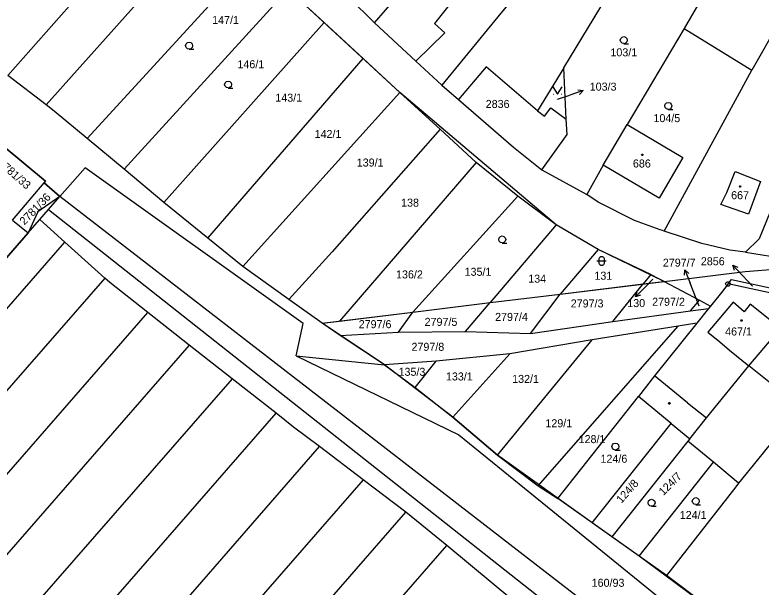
# Model space of a CAD drawing. Extents: x -580630 to -576196, y -1189024 to -1183567.
# Drawn here: x -578693.1 to -578534.7, y -1186145.7 to -1186024.3 of the extents above; entities that cross this region are included whole.
import ezdxf

# ---------------------------------------------------------------- set-up
doc = ezdxf.new("R2010")
doc.units = 0
for name, color, linetype in [('Vrstva 1', 7, 'Continuous'), ('Vrstva 16', 7, 'Continuous'), ('Vrstva 18', 7, 'Continuous'), ('Vrstva 19', 7, 'Continuous'), ('Vrstva 24', 7, 'Continuous'), ('Vrstva 25', 7, 'Continuous'), ('Vrstva 4', 7, 'Continuous'), ('Vrstva 6', 7, 'Continuous'), ('Vrstva 63', 7, 'Continuous')]:
    doc.layers.add(name, color=color, linetype=linetype)

msp = doc.modelspace()

# ---------------------------------------------------------------- linework, layer by layer
at = {"layer": 'Vrstva 1'}
for p, q in [((-578694.57, -1186037.21), (-578659.22, -1185997.05)), ((-578576.54, -1186035.56), (-578554.85, -1185999.84)), ((-578584.27, -1186001.37), (-578604.02, -1186026.18)), ((-578686.45, -1186043.39), (-578651.27, -1186004.04)), ((-578540.23, -1186008.66), (-578551.01, -1186027.24)), ((-578677.71, -1186050.57), (-578642.49, -1186012.12)), ((-578630.12, -1186012.71), (-578616.71, -1186026.05)), ((-578581.13, -1186013.29), (-578590.58, -1186024.78)), ((-578526.31, -1186017.85), (-578536.66, -1186036.05)), ((-578669.91, -1186057.09), (-578635.13, -1186018.88)), ((-578627.41, -1186025.98), (-578635.13, -1186018.88)), ((-578616.71, -1186026.05), (-578611.39, -1186019.81)), ((-578590.58, -1186024.78), (-578602.47, -1186039.22)), ((-578661.48, -1186064.12), (-578627.41, -1186025.98)), ((-578619.17, -1186033.55), (-578627.41, -1186025.98)), ((-578607.97, -1186034.13), (-578616.71, -1186026.05)), ((-578604.02, -1186026.18), (-578601.79, -1186028.11)), ((-578601.79, -1186028.11), (-578607.97, -1186034.13)), ((-578551.01, -1186027.24), (-578563.12, -1186047.6)), ((-578551.01, -1186027.24), (-578536.66, -1186036.05)), ((-578652.12, -1186071.67), (-578619.17, -1186033.55)), ((-578611.33, -1186040.76), (-578619.17, -1186033.55)), ((-578602.47, -1186039.22), (-578607.97, -1186034.13)), ((-578593, -1186035.36), (-578598.92, -1186042.29)), ((-578582.17, -1186044.68), (-578593, -1186035.36)), ((-578576.54, -1186035.56), (-578582.17, -1186044.68)), ((-578576.03, -1186046.43), (-578576.54, -1186035.56)), ((-578555.22, -1186070.22), (-578536.66, -1186036.05)), ((-578686.45, -1186043.39), (-578694.57, -1186037.21)), ((-578602.47, -1186039.22), (-578598.92, -1186042.29)), ((-578644.67, -1186077.67), (-578611.33, -1186040.76)), ((-578605.81, -1186045.84), (-578611.33, -1186040.76)), ((-578598.92, -1186042.29), (-578587.23, -1186052.41)), ((-578684.71, -1186044.72), (-578686.45, -1186043.39)), ((-578580.68, -1186045.78), (-578579.32, -1186044.03)), ((-578579.32, -1186044.03), (-578576.03, -1186046.43)), ((-578677.71, -1186050.57), (-578684.71, -1186044.72)), ((-578582.17, -1186044.68), (-578580.68, -1186045.78)), ((-578602.82, -1186048.58), (-578605.81, -1186045.84)), ((-578575.87, -1186049.73), (-578576.03, -1186046.43)), ((-578602.82, -1186048.58), (-578625.76, -1186074.62)), ((-578595.14, -1186055.61), (-578602.82, -1186048.58)), ((-578568.22, -1186056.23), (-578563.12, -1186047.6)), ((-578563.12, -1186047.6), (-578551.27, -1186054.6)), ((-578581.21, -1186057.22), (-578575.87, -1186049.73)), ((-578669.91, -1186057.09), (-578677.71, -1186050.57)), ((-578686.55, -1186059.59), (-578695.39, -1186052.33)), ((-578587.23, -1186052.41), (-578581.21, -1186057.22)), ((-578551.27, -1186054.6), (-578556.34, -1186063.24)), ((-578678.18, -1186056.75), (-578683.52, -1186062.85)), ((-578631.91, -1186089.79), (-578678.18, -1186056.75)), ((-578595.14, -1186055.61), (-578624.16, -1186089.27)), ((-578586.32, -1186062.8), (-578595.14, -1186055.61)), ((-578568.22, -1186056.23), (-578571.66, -1186062.44)), ((-578556.34, -1186063.24), (-578568.22, -1186056.23)), ((-578661.48, -1186064.12), (-578669.91, -1186057.09)), ((-578581.21, -1186057.22), (-578571.66, -1186062.44)), ((-578541.95, -1186061.97), (-578540.18, -1186057.57)), ((-578540.18, -1186057.57), (-578534.81, -1186059.67)), ((-578686.86, -1186059.95), (-578686.55, -1186059.59)), ((-578683.52, -1186062.85), (-578686.86, -1186059.95)), ((-578534.81, -1186059.67), (-578537.37, -1186066.63)), ((-578685.94, -1186065.62), (-578683.52, -1186062.85)), ((-578641.42, -1186095.38), (-578683.52, -1186062.85)), ((-578586.32, -1186062.8), (-578608.61, -1186087.37)), ((-578578.16, -1186068.84), (-578586.32, -1186062.8)), ((-578569.24, -1186064.02), (-578571.66, -1186062.44)), ((-578543.19, -1186064.55), (-578541.95, -1186061.97)), ((-578531.18, -1186062.27), (-578535.05, -1186071.84)), ((-578652.12, -1186071.67), (-578661.48, -1186064.12)), ((-578561.52, -1186067.94), (-578569.24, -1186064.02)), ((-578537.37, -1186066.63), (-578543.19, -1186064.55)), ((-578687.77, -1186067.72), (-578685.94, -1186065.62)), ((-578685.94, -1186065.62), (-578558.62, -1186165.99)), ((-578693.58, -1186067.86), (-578690.23, -1186070.53)), ((-578689.32, -1186069.49), (-578687.77, -1186067.72)), ((-578682.45, -1186072.52), (-578687.77, -1186067.72)), ((-578556.09, -1186069.91), (-578561.52, -1186067.94)), ((-578690.23, -1186070.53), (-578689.32, -1186069.49)), ((-578578.16, -1186068.84), (-578592.17, -1186085.36)), ((-578569.23, -1186074.06), (-578578.16, -1186068.84)), ((-578736.53, -1186123.56), (-578690.23, -1186070.53)), ((-578555.61, -1186070.08), (-578556.09, -1186069.91)), ((-578555.22, -1186070.22), (-578555.61, -1186070.08)), ((-578547.28, -1186072.83), (-578555.22, -1186070.22)), ((-578898.26, -1186319.71), (-578682.45, -1186072.52)), ((-578673.98, -1186080.14), (-578682.45, -1186072.52)), ((-578644.67, -1186077.67), (-578652.12, -1186071.67)), ((-578535.05, -1186071.84), (-578538, -1186074.67)), ((-578569.23, -1186074.06), (-578577.35, -1186083.55)), ((-578558.05, -1186079.37), (-578569.23, -1186074.06)), ((-578541.29, -1186074.23), (-578547.28, -1186072.83)), ((-578538, -1186074.67), (-578541.29, -1186074.23)), ((-578625.76, -1186074.62), (-578634.91, -1186084.67)), ((-578538, -1186074.67), (-578515.33, -1186078.3)), ((-578634.91, -1186084.67), (-578644.67, -1186077.67)), ((-578553.46, -1186080.64), (-578538.02, -1186078.75)), ((-578538.02, -1186078.75), (-578530.41, -1186078.13)), ((-578673.98, -1186080.14), (-578889.37, -1186326.86)), ((-578672.9, -1186081.12), (-578673.98, -1186080.14)), ((-578558.05, -1186079.37), (-578559.71, -1186081.4)), ((-578558.05, -1186079.37), (-578555.26, -1186080.86)), ((-578541.69, -1186081.41), (-578540.93, -1186080.46)), ((-578540.93, -1186080.46), (-578531.13, -1186082.59)), ((-578664.84, -1186087.45), (-578672.9, -1186081.12)), ((-578577.35, -1186083.55), (-578559.71, -1186081.4)), ((-578559.71, -1186081.4), (-578555.26, -1186080.86)), ((-578555.26, -1186080.86), (-578553.46, -1186080.64)), ((-578555.26, -1186080.86), (-578547.76, -1186084.84)), ((-578541.69, -1186081.41), (-578543.11, -1186083.18)), ((-578525.5, -1186084.92), (-578541.69, -1186081.41)), ((-578592.17, -1186085.36), (-578577.35, -1186083.55)), ((-578543.11, -1186083.18), (-578545.43, -1186086.08)), ((-578627.87, -1186089.72), (-578634.91, -1186084.67)), ((-578608.61, -1186087.37), (-578592.17, -1186085.36)), ((-578547.76, -1186084.84), (-578545.43, -1186086.08)), ((-578545.83, -1186086.58), (-578548.31, -1186089.69)), ((-578545.43, -1186086.08), (-578545.83, -1186086.58)), ((-578880.26, -1186334.2), (-578664.84, -1186087.45)), ((-578656.06, -1186094.36), (-578664.84, -1186087.45)), ((-578624.16, -1186089.27), (-578608.61, -1186087.37)), ((-578633.4, -1186096.63), (-578631.91, -1186089.79)), ((-578627.87, -1186089.72), (-578624.16, -1186089.27)), ((-578624, -1186092.31), (-578627.87, -1186089.72)), ((-578548.31, -1186089.69), (-578554.4, -1186097.3)), ((-578548.31, -1186089.69), (-578552.31, -1186090.33)), ((-578582.01, -1186124.21), (-578552.31, -1186090.33)), ((-578552.31, -1186090.33), (-578570.54, -1186093.27)), ((-578537.3, -1186098.75), (-578530.58, -1186090.87)), ((-578614.65, -1186098.58), (-578624, -1186092.31)), ((-578590.66, -1186117.68), (-578570.54, -1186093.27)), ((-578570.54, -1186093.27), (-578588.01, -1186096.21)), ((-578656.06, -1186094.36), (-578871.56, -1186341.19)), ((-578646.98, -1186101.49), (-578656.06, -1186094.36)), ((-578541.46, -1186172.61), (-578641.42, -1186095.38)), ((-578588.01, -1186096.21), (-578603.64, -1186097.76)), ((-578600.13, -1186109.68), (-578588.01, -1186096.21)), ((-578633.4, -1186096.63), (-578614.65, -1186098.58)), ((-578633.4, -1186096.63), (-578598.82, -1186113.37)), ((-578603.64, -1186097.76), (-578614.65, -1186098.58)), ((-578608.08, -1186103.39), (-578603.64, -1186097.76)), ((-578554.4, -1186097.3), (-578557.28, -1186100.86)), ((-578614.65, -1186098.58), (-578608.08, -1186103.39)), ((-578546.29, -1186109.81), (-578537.3, -1186098.75)), ((-578557.28, -1186100.86), (-578560.71, -1186105.26)), ((-578646.98, -1186101.49), (-578862.56, -1186348.43)), ((-578637.63, -1186108.83), (-578646.98, -1186101.49)), ((-578608.08, -1186103.39), (-578600.13, -1186109.68)), ((-578577.85, -1186126.89), (-578560.71, -1186105.26)), ((-578553.76, -1186110.97), (-578560.71, -1186105.26)), ((-578853.31, -1186355.88), (-578637.63, -1186108.83)), ((-578633.92, -1186111.75), (-578637.63, -1186108.83)), ((-578600.13, -1186109.68), (-578590.66, -1186117.68)), ((-578549.77, -1186114.24), (-578546.29, -1186109.81)), ((-578628.42, -1186115.91), (-578633.92, -1186111.75)), ((-578570.55, -1186132.07), (-578553.76, -1186110.97)), ((-578553.76, -1186110.97), (-578549.77, -1186114.24)), ((-578598.82, -1186113.37), (-578513.49, -1186182.59)), ((-578550.19, -1186114.75), (-578566.38, -1186135.03)), ((-578549.77, -1186114.24), (-578550.19, -1186114.75)), ((-578544.8, -1186119.22), (-578550.19, -1186114.75)), ((-578532.47, -1186115.01), (-578535.41, -1186118.67)), ((-578842.88, -1186361.56), (-578628.42, -1186115.91)), ((-578619.17, -1186122.91), (-578628.42, -1186115.91)), ((-578590.66, -1186117.68), (-578582.01, -1186124.21)), ((-578560.57, -1186139.11), (-578544.8, -1186119.22)), ((-578539.44, -1186123.68), (-578544.8, -1186119.22)), ((-578535.41, -1186118.67), (-578539.44, -1186123.68)), ((-578619.17, -1186122.91), (-578828.84, -1186363.08)), ((-578610.06, -1186129.8), (-578619.17, -1186122.91)), ((-578582.01, -1186124.21), (-578577.85, -1186126.89)), ((-578540.05, -1186124.44), (-578554.74, -1186143.21)), ((-578539.44, -1186123.68), (-578540.05, -1186124.44)), ((-578570.55, -1186132.07), (-578577.85, -1186126.89)), ((-578815.01, -1186364.56), (-578610.06, -1186129.8)), ((-578601.39, -1186136.88), (-578610.06, -1186129.8)), ((-578566.38, -1186135.03), (-578570.55, -1186132.07)), ((-578560.57, -1186139.11), (-578566.38, -1186135.03)), ((-578801.43, -1186366.02), (-578601.39, -1186136.88)), ((-578587.14, -1186148.67), (-578601.39, -1186136.88)), ((-578554.74, -1186143.21), (-578560.57, -1186139.11)), ((-578536.89, -1186156.63), (-578554.74, -1186143.21))]:
    msp.add_line(p, q, dxfattribs=at)
at = {"layer": 'Vrstva 16'}
for p, q in [((-578572.455, -1186040.399), (-578575.3, -1186041.35)), ((-578577.89, -1186042.22), (-578575.3, -1186041.35)), ((-578540.643, -1186077.443), (-578538.6, -1186079.64)), ((-578550.842, -1186078.43), (-578549.74, -1186081.22)), ((-578557.62, -1186080.36), (-578559.23, -1186081.99)), ((-578536.51, -1186081.88), (-578538.6, -1186079.64)), ((-578561.335, -1186084.128), (-578559.23, -1186081.99)), ((-578547.82, -1186086.09), (-578549.74, -1186081.22))]:
    msp.add_line(p, q, dxfattribs=at)
for points in [[(-578573.562, -1186040.242), (-578572.455, -1186040.399), (-578573.245, -1186041.19)], [(-578540.328, -1186078.516), (-578540.643, -1186077.443), (-578539.596, -1186077.835)], [(-578550.939, -1186079.543), (-578550.842, -1186078.43), (-578550.009, -1186079.176)], [(-578560.277, -1186083.766), (-578561.335, -1186084.128), (-578560.989, -1186083.064)]]:
    msp.add_lwpolyline(points, dxfattribs=at)
at = {"layer": 'Vrstva 24'}
msp.add_line((-578541.81, -1186081.41), (-578541.57, -1186081.41), dxfattribs=at)
msp.add_lwpolyline([(-578541.54, -1186080.93), (-578541.29, -1186081.11), (-578541.19, -1186081.4), (-578541.29, -1186081.69), (-578541.54, -1186081.87), (-578541.85, -1186081.87), (-578542.1, -1186081.69), (-578542.2, -1186081.4), (-578542.1, -1186081.11), (-578541.85, -1186080.93)], close=True, dxfattribs=at)
at = {"layer": 'Vrstva 25'}
for p, q in [((-578578.84, -1186041.12), (-578578.74, -1186041.12)), ((-578577.04, -1186041.12), (-578576.94, -1186041.12))]:
    msp.add_line(p, q, dxfattribs=at)
for points in [[(-578563.81, -1186030.43), (-578564.19, -1186030.33), (-578564.46, -1186030.06), (-578564.56, -1186029.69), (-578564.46, -1186029.32), (-578564.19, -1186029.05), (-578563.82, -1186028.95), (-578563.45, -1186029.05), (-578563.18, -1186029.32), (-578563.08, -1186029.7), (-578563.18, -1186030.08), (-578563.45, -1186030.35), (-578563.83, -1186030.45), (-578562.83, -1186030.45)], [(-578656.08, -1186031.6), (-578656.46, -1186031.5), (-578656.73, -1186031.23), (-578656.83, -1186030.86), (-578656.73, -1186030.49), (-578656.46, -1186030.22), (-578656.09, -1186030.12), (-578655.72, -1186030.22), (-578655.45, -1186030.49), (-578655.35, -1186030.87), (-578655.45, -1186031.25), (-578655.72, -1186031.52), (-578656.1, -1186031.62), (-578655.1, -1186031.62)], [(-578647.8, -1186039.84), (-578648.18, -1186039.74), (-578648.45, -1186039.47), (-578648.55, -1186039.1), (-578648.45, -1186038.73), (-578648.18, -1186038.46), (-578647.81, -1186038.36), (-578647.44, -1186038.46), (-578647.17, -1186038.73), (-578647.07, -1186039.11), (-578647.17, -1186039.49), (-578647.44, -1186039.76), (-578647.82, -1186039.86), (-578646.82, -1186039.86)], [(-578578.89, -1186039.62), (-578577.89, -1186041.12), (-578576.89, -1186039.62)], [(-578554.36, -1186044.38), (-578554.74, -1186044.28), (-578555.01, -1186044.01), (-578555.11, -1186043.64), (-578555.01, -1186043.27), (-578554.74, -1186043), (-578554.37, -1186042.9), (-578554, -1186043), (-578553.73, -1186043.27), (-578553.63, -1186043.65), (-578553.73, -1186044.03), (-578554, -1186044.3), (-578554.38, -1186044.4), (-578553.38, -1186044.4)], [(-578589.61, -1186072.7), (-578589.99, -1186072.6), (-578590.26, -1186072.33), (-578590.36, -1186071.96), (-578590.26, -1186071.59), (-578589.99, -1186071.32), (-578589.62, -1186071.22), (-578589.25, -1186071.32), (-578588.98, -1186071.59), (-578588.88, -1186071.97), (-578588.98, -1186072.35), (-578589.25, -1186072.62), (-578589.63, -1186072.72), (-578588.63, -1186072.72)], [(-578569.53, -1186076.53), (-578568.26, -1186076.53), (-578567.53, -1186076.53)], [(-578565.6, -1186116.62), (-578565.98, -1186116.52), (-578566.25, -1186116.25), (-578566.35, -1186115.88), (-578566.25, -1186115.51), (-578565.98, -1186115.24), (-578565.61, -1186115.14), (-578565.24, -1186115.24), (-578564.97, -1186115.51), (-578564.87, -1186115.89), (-578564.97, -1186116.27), (-578565.24, -1186116.54), (-578565.62, -1186116.64), (-578564.62, -1186116.64)], [(-578557.91, -1186128.54), (-578558.29, -1186128.44), (-578558.56, -1186128.17), (-578558.66, -1186127.8), (-578558.56, -1186127.43), (-578558.29, -1186127.16), (-578557.92, -1186127.06), (-578557.55, -1186127.16), (-578557.28, -1186127.43), (-578557.18, -1186127.81), (-578557.28, -1186128.19), (-578557.55, -1186128.46), (-578557.93, -1186128.56), (-578556.93, -1186128.56)], [(-578548.52, -1186128.2), (-578548.9, -1186128.1), (-578549.17, -1186127.83), (-578549.27, -1186127.46), (-578549.17, -1186127.09), (-578548.9, -1186126.82), (-578548.53, -1186126.72), (-578548.16, -1186126.82), (-578547.89, -1186127.09), (-578547.79, -1186127.47), (-578547.89, -1186127.85), (-578548.16, -1186128.12), (-578548.54, -1186128.22), (-578547.54, -1186128.22)]]:
    msp.add_lwpolyline(points, dxfattribs=at)
for points in [[(-578559.81, -1186053.85), (-578559.72, -1186054), (-578559.81, -1186054.15), (-578559.99, -1186054.15), (-578560.08, -1186054), (-578559.99, -1186053.85)], [(-578539.03, -1186060.58), (-578538.94, -1186060.73), (-578539.03, -1186060.88), (-578539.21, -1186060.88), (-578539.3, -1186060.73), (-578539.21, -1186060.58)], [(-578569.03, -1186076.03), (-578568.93, -1186075.74), (-578568.68, -1186075.56), (-578568.37, -1186075.56), (-578568.12, -1186075.74), (-578568.02, -1186076.03), (-578568.02, -1186077.03), (-578568.12, -1186077.32), (-578568.37, -1186077.5), (-578568.68, -1186077.5), (-578568.93, -1186077.32), (-578569.03, -1186077.03)], [(-578538.74, -1186088.99), (-578538.65, -1186089.14), (-578538.74, -1186089.29), (-578538.92, -1186089.29), (-578539.01, -1186089.14), (-578538.92, -1186088.99)], [(-578554.05, -1186106.57), (-578553.96, -1186106.72), (-578554.05, -1186106.87), (-578554.23, -1186106.87), (-578554.32, -1186106.72), (-578554.23, -1186106.57)]]:
    msp.add_lwpolyline(points, close=True, dxfattribs=at)
at = {"layer": 'Vrstva 4'}
for p, q in [((-578540.61, -1186085.25), (-578543.65, -1186088.87)), ((-578538.29, -1186087.34), (-578540.61, -1186085.25)), ((-578536.96, -1186085.71), (-578538.29, -1186087.34)), ((-578534.95, -1186087.34), (-578536.96, -1186085.71)), ((-578530.58, -1186090.87), (-578534.95, -1186087.34)), ((-578543.65, -1186088.87), (-578545.97, -1186091.64)), ((-578545.97, -1186091.64), (-578543.46, -1186093.69)), ((-578543.46, -1186093.69), (-578541.37, -1186095.41)), ((-578541.37, -1186095.41), (-578537.3, -1186098.75)), ((-578531.97, -1186103.03), (-578537.3, -1186098.75)), ((-578550.26, -1186106.58), (-578557.28, -1186100.86)), ((-578550.26, -1186106.58), (-578546.29, -1186109.81))]:
    msp.add_line(p, q, dxfattribs=at)
at = {"layer": 'Vrstva 6'}
for p, q in [((-578693.58, -1186067.86), (-578686.86, -1186059.95)), ((-578566.12, -1186089.39), (-578559.71, -1186081.4)), ((-578583.59, -1186091.9), (-578577.35, -1186083.55)), ((-578597.42, -1186091.48), (-578592.17, -1186085.36)), ((-578549.64, -1186087.11), (-578547.76, -1186084.84)), ((-578549.64, -1186087.11), (-578545.83, -1186086.58)), ((-578611.68, -1186091.62), (-578608.61, -1186087.37)), ((-578566.12, -1186089.39), (-578549.64, -1186087.11)), ((-578583.59, -1186091.9), (-578566.12, -1186089.39)), ((-578624, -1186092.31), (-578611.68, -1186091.62)), ((-578611.68, -1186091.62), (-578597.42, -1186091.48)), ((-578597.42, -1186091.48), (-578583.59, -1186091.9))]:
    msp.add_line(p, q, dxfattribs=at)
at = {"layer": 'Vrstva 63'}
for p, q in [((-578611.33, -1186040.76), (-578642.49, -1186012.12)), ((-578578.16, -1186068.84), (-578611.33, -1186040.76)), ((-578695.39, -1186052.33), (-578686.55, -1186059.59)), ((-578686.55, -1186059.59), (-578686.86, -1186059.95)), ((-578686.86, -1186059.95), (-578683.52, -1186062.85)), ((-578683.52, -1186062.85), (-578688.219, -1186066.108)), ((-578688.219, -1186066.108), (-578690.23, -1186070.53)), ((-578569.23, -1186074.06), (-578578.16, -1186068.84)), ((-578690.23, -1186070.53), (-578736.53, -1186123.56)), ((-578555.26, -1186080.86), (-578569.23, -1186074.06)), ((-578577.35, -1186083.55), (-578555.26, -1186080.86)), ((-578592.17, -1186085.36), (-578577.35, -1186083.55)), ((-578608.61, -1186087.37), (-578592.17, -1186085.36)), ((-578627.87, -1186089.72), (-578608.61, -1186087.37)), ((-578614.65, -1186098.58), (-578627.87, -1186089.72)), ((-578600.13, -1186109.68), (-578614.65, -1186098.58)), ((-578590.66, -1186117.68), (-578600.13, -1186109.68)), ((-578570.55, -1186132.07), (-578590.66, -1186117.68)), ((-578560.57, -1186139.11), (-578570.55, -1186132.07)), ((-578536.89, -1186156.63), (-578560.57, -1186139.11))]:
    msp.add_line(p, q, dxfattribs=at)

# ---------------------------------------------------------------- texts
at = {"layer": 'Vrstva 16'}
for s, p in [('103/3', (-578571.057, -1186040.4)), ('2856', (-578547.459, -1186077.44)), ('2797/7', (-578555.526, -1186077.73)), ('130', (-578563.078, -1186086.31))]:
    msp.add_text(s, height=1.7, dxfattribs=at).set_placement(p)
at = {"layer": 'Vrstva 18'}
for s, height, p in [('147/1', 1.7, (-578651.207, -1186026.27)), ('103/1', 1.7, (-578566.661, -1186033.13)), ('146/1', 1.7, (-578645.837, -1186035.65)), ('143/1', 1.7, (-578637.794, -1186042.74)), ('2836', 1.7, (-578593.131, -1186044.07)), ('103/3', 0.1, (-578578.083, -1186042.22)), ('104/5', 1.7, (-578557.519, -1186047.08)), ('142/1', 1.7, (-578629.451, -1186050.45)), ('139/1', 1.7, (-578620.504, -1186056.5)), ('138', 1.7, (-578611.093, -1186065.01)), ('136/2', 1.7, (-578612.166, -1186080.23)), ('135/1', 1.7, (-578597.611, -1186079.67)), ('131', 1.7, (-578570.055, -1186080.5)), ('134', 1.7, (-578584.103, -1186081.13)), ('130', 0.1, (-578557.721, -1186080.36)), ('2856', 0.1, (-578536.674, -1186081.88)), ('2797/3', 1.7, (-578575.083, -1186086.38)), ('2797/2', 1.7, (-578557.799, -1186086.03)), ('2797/7', 0.1, (-578548.06, -1186086.09)), ('2797/5', 1.7, (-578606.103, -1186090.29)), ('2797/4', 1.7, (-578591.136, -1186089.24)), ('2797/6', 1.7, (-578620.096, -1186090.78)), ('2797/8', 1.7, (-578608.886, -1186095.58)), ('135/3', 1.7, (-578611.636, -1186100.88)), ('133/1', 1.7, (-578601.571, -1186101.87)), ('132/1', 1.7, (-578587.518, -1186102.39)), ('129/1', 1.7, (-578580.461, -1186111.79)), ('128/1', 1.7, (-578573.408, -1186115.16)), ('124/6', 1.7, (-578568.759, -1186119.32)), ('124/1', 1.7, (-578551.941, -1186131.25)), ('160/93', 1.7, (-578570.638, -1186145.63))]:
    msp.add_text(s, height=height, dxfattribs=at).set_placement(p)
for s, rotation, p in [('2781/33', 318.73642, (-578696.801, -1186056.022)), ('2781/36', 45.72203, (-578691.059, -1186069.021)), ('124/7', 45.26367, (-578555.395, -1186126.385)), ('124/8', 48.41493, (-578564.32, -1186128.048))]:
    msp.add_text(s, height=1.7, rotation=rotation, dxfattribs=at).set_placement(p)
at = {"layer": 'Vrstva 19'}
for s, p in [('686', (-578561.881, -1186056.7)), ('667', (-578541.034, -1186063.43)), ('467/1', (-578542.305, -1186092.33))]:
    msp.add_text(s, height=1.7, dxfattribs=at).set_placement(p)

doc.saveas('drawing.dxf')
